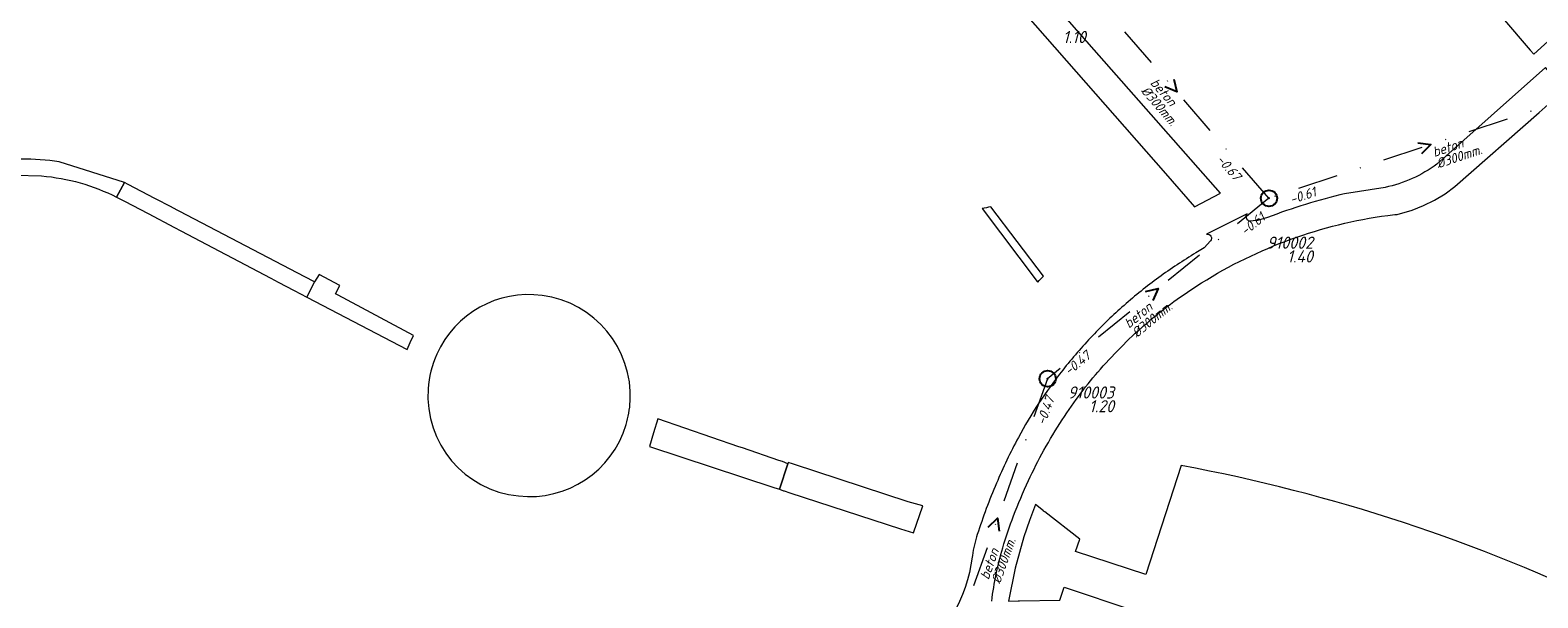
# Model space of a CAD drawing. Extents: x 148869 to 161638, y 453607 to 469810.
# Tile 686 of 1056: x 154091 to 154277, y 467904 to 467974. Entities that reach past the tile are written whole.
import ezdxf
from ezdxf.enums import TextEntityAlignment as Align

# ---------------------------------------------------------------- set-up
doc = ezdxf.new("R2010")
doc.units = 0
doc.header["$PDMODE"] = 32
doc.header["$PDSIZE"] = 2
doc.linetypes.add('RI-VWA', pattern=[11, 5, -3, 0, -3])
doc.layers.get('0').update_dxf_attribs({"linetype": 'CONTINUOUS'})
for name, color, linetype in [('B-OI-RI-BOB-T18-niet meenemen', 252, 'CONTINUOUS'), ('B-OI-RI-DIAMETER-T18-niet meenemen', 252, 'CONTINUOUS'), ('B-OI-RI-MATERIAAL-T18-niet meenemen', 252, 'CONTINUOUS'), ('B-OI-RI-STROOMRICHTING-S-niet meenemen', 252, 'CONTINUOUS'), ('B-OI-RI-VWA_PUTDEKSELHOOGTE-T25-niet meenemen', 252, 'CONTINUOUS'), ('gs dwa', 252, 'CONTINUOUS')]:
    doc.layers.add(name, color=color, linetype=linetype)
for name, color, linetype, lineweight in [('B-OI-RI-VWA_TRANSPORTLEIDING-G-niet meenemen', 252, 'RI-VWA', 18), ('B-RO-VH-VERHARDING_ASFALT-GV', 251, 'CONTINUOUS', 18), ('B-RO-VH-VERHARDING_OPEN-GV', 251, 'CONTINUOUS', 18), ('B-RO-VH-VERHARDING_STRAATBAKSTEEN-GV', 251, 'CONTINUOUS', 18)]:
    doc.layers.add(name, color=color, linetype=linetype, lineweight=lineweight)
doc.styles.add('iso15', font='ISO.shx', dxfattribs={"oblique": 15})
doc.styles.add('NLCS-ISO-M750_CURSIEF', font='NLCS-ISO.ttf', dxfattribs={"oblique": 15})

# ---------------------------------------------------------------- blocks, each defined once
blk = doc.blocks.new('ACMAP_ANN_TEMPLATE_diam')
at = {"color": 0, "linetype": 'ByBlock', "style": 'iso15', "oblique": 15}
blk.add_attdef('diam', (0.5, -1.3), '', height=1.2, dxfattribs=at)
blk = doc.blocks.new('ACMAP_ANN_TEMPLATE_mat')
at = {"color": 0, "linetype": 'ByBlock', "style": 'iso15', "oblique": 15}
blk.add_attdef('mat', (0.5, 0.2), '', height=1.2, dxfattribs=at)
blk = doc.blocks.new('ACMAP_ANN_TEMPLATE_nap-l')
at = {"color": 0, "linetype": 'ByBlock', "style": 'iso15', "oblique": 15}
blk.add_attdef('nap-l', (3.3, 0.2), '', height=1.2, dxfattribs=at)
blk = doc.blocks.new('ACMAP_ANN_TEMPLATE_nap-r')
at = {"color": 0, "linetype": 'ByBlock', "style": 'iso15', "oblique": 15}
blk.add_attdef('nap-r', text='', height=1.2, dxfattribs=at).set_placement((-4.1, 0.2), align=Align.RIGHT)
blk = doc.blocks.new('ACMAP_ANN_TEMPLATE_puth-dwa')
at = {"color": 0, "linetype": 'ByBlock', "style": 'iso15', "oblique": 15}
blk.add_attdef('puth-dwa', text='', height=1.5, dxfattribs=at).set_placement((2.7, 1), align=Align.RIGHT)
blk = doc.blocks.new('ACMAP_ANN_TEMPLATE_putnr-dwa')
at = {"color": 0, "linetype": 'ByBlock', "style": 'iso15', "oblique": 15}
blk.add_attdef('putnr-dwa', text='', height=1.5, dxfattribs=at).set_placement((2.7, 2.7), align=Align.RIGHT)

msp = doc.modelspace()

# ---------------------------------------------------------------- linework, layer by layer
at = {"layer": 'B-OI-RI-STROOMRICHTING-S-niet meenemen'}
for points in [[(154232.24, 467967.97), (154232.64, 467966.41), (154231.15, 467967.02)], [(154262.42, 467960.12), (154264.01, 467959.89), (154262.87, 467958.75)], [(154228.77, 467941.74), (154230.34, 467942.09), (154229.68, 467940.63)], [(154209.32, 467912.59), (154210.48, 467913.7), (154210.67, 467912.11)]]:
    msp.add_lwpolyline(points, dxfattribs=at)
at = {"layer": 'B-OI-RI-VWA_TRANSPORTLEIDING-G-niet meenemen'}
for p, q in [((154244.02, 467953.25), (154221.25, 467979.56)), ((154284, 467966.53), (154244.02, 467953.25)), ((154244.02, 467953.25), (154216.66, 467930.94)), ((154216.66, 467930.94), (154204.3, 467896.47))]:
    msp.add_line(p, q, dxfattribs=at)
at = {"layer": 'B-RO-VH-VERHARDING_ASFALT-GV', "flags": 128}
for points in [[(154204.12, 467988.2), (154204.12, 467988.18), (154210.57, 467979.82), (154210.57, 467979.81), (154213.92, 467976.01), (154231.24, 467956.32), (154234.82, 467952.19), (154238.04, 467953.9), (154212.33, 467983.11), (154212.02, 467983.61), (154208.06, 467989.14), (154178.18, 468023.03), (154147.58, 468057.81), (154142.74, 468053.62)], [(154268.82, 467979.13), (154269.69, 467979.32), (154276.32, 467971.57), (154276.76, 467971.06), (154281.17, 467975.07), (154275.4, 467981.69)], [(154259.88, 467951.26), (154261.71, 467951.79), (154263.13, 467952.34), (154264.49, 467953.01), (154265.78, 467953.8), (154267.01, 467954.7), (154277.42, 467963.86), (154278.53, 467964.83), (154280.53, 467966.64), (154278.2, 467969.44), (154264.78, 467957.48)], [(154085.2, 467957.65), (154080.65, 467956.94), (154081.03, 467954.89), (154083.94, 467955.41), (154086.43, 467955.85), (154086.93, 467955.9), (154089.04, 467956.09), (154092.32, 467956.02)], [(154101.58, 467953.39), (154102.55, 467955.21), (154094.47, 467957.75)], [(154258.37, 467954.6), (154253.37, 467953.81)], [(154208.55, 467951.97), (154215.38, 467942.98), (154215.45, 467942.89)], [(154216.15, 467943.62), (154209.63, 467952.2)], [(154241.31, 467951.32), (154236.3, 467948.8)], [(154243.82, 467950.87), (154242.6, 467950.49), (154241.54, 467950.41)], [(154236.79, 467947.98), (154236.02, 467947.12), (154234.99, 467946.5)], [(154207.36, 467909.1), (154207.33, 467908.87)]]:
    msp.add_lwpolyline(points, dxfattribs=at)
at = {"layer": 'B-RO-VH-VERHARDING_ASFALT-GV'}
for points in [[(154094.47, 467957.75, 0.083602), (154085.2, 467957.65)], [(154264.78, 467957.48, -0.108396), (154258.37, 467954.6)], [(154092.32, 467956.02, -0.095754), (154101.58, 467953.39)], [(154253.37, 467953.81, 0.03286), (154243.82, 467950.87)], [(154209.63, 467952.2, -0.023845), (154208.55, 467951.97)], [(154235.67, 467942.78, -0.106427), (154258.69, 467951.14)], [(154241.54, 467950.41, -0.437017), (154241.31, 467951.32)], [(154258.69, 467951.14, -0.005062), (154259.88, 467951.26)], [(154236.3, 467948.8, -0.710531), (154236.79, 467947.98)], [(154234.99, 467946.5, 0.022965), (154230.4, 467943.46)], [(154215.45, 467942.89, -0.004896), (154216.15, 467943.62)], [(154230.4, 467943.46, 0.022999), (154226.1, 467940.01)], [(154232.27, 467940.47, -0.020491), (154235.67, 467942.78)], [(154154.19, 467941.23, 0.333073), (154141.16, 467933.98)], [(154165.06, 467928.15, 0.391447), (154154.19, 467941.23)], [(154226.1, 467940.01, 0.023152), (154222.21, 467936.26)], [(154229.03, 467937.91, -0.018612), (154232.27, 467940.47)], [(154222.21, 467936.26, 0.022308), (154218.53, 467932.01)], [(154226.02, 467935.14, -0.01867), (154229.03, 467937.91)], [(154223.19, 467932.13, -0.018535), (154226.02, 467935.14)], [(154141.16, 467933.98, 0.089443), (154140.1, 467929.69)], [(154218.53, 467932.01, 0.022086), (154215.55, 467927.89)], [(154220.77, 467929.16, -0.018539), (154223.19, 467932.13)], [(154140.1, 467929.69, 0.406939), (154151.26, 467916.45)], [(154218.47, 467925.87, -0.01756), (154220.77, 467929.16)], [(154164.56, 467925.26, 0.059379), (154165.06, 467928.15)], [(154215.55, 467927.89, 0.023123), (154213.04, 467923.67)], [(154151.26, 467916.45, 0.363464), (154164.56, 467925.26)], [(154216.21, 467922.12, -0.017637), (154218.47, 467925.87)], [(154213.04, 467923.67, 0.022832), (154210.33, 467918.01)], [(154214.29, 467918.34, -0.017697), (154216.21, 467922.12)], [(154210.33, 467918.01, 0.021672), (154207.97, 467911.69)], [(154212.45, 467913.99, -0.017755), (154214.29, 467918.34)], [(154211.11, 467910.03, -0.020686), (154212.45, 467913.99)], [(154207.61, 467910.41, 0.020697), (154207.36, 467909.1)], [(154207.97, 467911.69, 0.020893), (154207.61, 467910.41)], [(154207.33, 467908.87, -0.198374), (154199.94, 467895.98)], [(154210.3, 467906.77, -0.020292), (154211.11, 467910.03)], [(154209.75, 467903.45, -0.020556), (154210.3, 467906.77)]]:
    msp.add_lwpolyline(points, format="xyb", dxfattribs=at)
at = {"layer": 'B-RO-VH-VERHARDING_ASFALT-GV', "flags": 128}
for points in [[(154128.95, 467941.28), (154128.62, 467941.45), (154129.19, 467942.47), (154126.62, 467943.81), (154126.04, 467942.9), (154125.09, 467941.03), (154137.5, 467934.55), (154137.88, 467935.43), (154138.27, 467936.29)], [(154167.96, 467924.27), (154167.46, 467922.55), (154182.81, 467917.5), (154183.5, 467917.27), (154184.55, 467920.43), (154183.87, 467920.69), (154183.42, 467920.84), (154178.96, 467922.38), (154178.51, 467922.53), (154168.46, 467925.98)]]:
    msp.add_lwpolyline(points, close=True, dxfattribs=at)
at = {"layer": 'B-RO-VH-VERHARDING_OPEN-GV', "flags": 128}
for points in [[(154126.04, 467942.9), (154124.84, 467943.53), (154123.04, 467944.47), (154108.46, 467952.11), (154108.42, 467952.14), (154106.3, 467953.24), (154103.03, 467954.96), (154102.55, 467955.21), (154101.58, 467953.39), (154102.55, 467952.88), (154105.47, 467951.35), (154108.73, 467949.64), (154109.52, 467949.22), (154120.64, 467943.37), (154121.56, 467942.89), (154123.55, 467941.84), (154125.09, 467941.03)], [(154185.11, 467920.42), (154184.6, 467920.59), (154184.55, 467920.43), (154183.5, 467917.27), (154184.02, 467917.09), (154184.08, 467917.07), (154184.78, 467916.85), (154198.47, 467912.4), (154200.09, 467911.87), (154201.25, 467915.24), (154199.43, 467915.72), (154185.23, 467920.38)]]:
    msp.add_lwpolyline(points, close=True, dxfattribs=at)
at = {"layer": 'B-RO-VH-VERHARDING_STRAATBAKSTEEN-GV', "flags": 128}
msp.add_lwpolyline([(154233.18, 467920.21), (154228.79, 467906.73), (154220.12, 467909.57), (154220.64, 467911.12), (154216.32, 467914.48), (154216.24, 467914.51), (154216.13, 467914.56), (154216.15, 467914.61), (154215.18, 467915.37), (154214.4, 467913.39), (154213.71, 467911.38), (154212.63, 467907.52), (154211.83, 467903.44), (154213.01, 467903.46), (154213.02, 467903.49), (154213.17, 467903.47), (154218.17, 467903.57), (154218.69, 467905.15), (154227.32, 467902.3), (154222.9, 467888.81)], dxfattribs=at)
at = {"layer": 'B-RO-VH-VERHARDING_STRAATBAKSTEEN-GV'}
msp.add_lwpolyline([(154286.94, 467902.5, 0.066936), (154233.18, 467920.21)], format="xyb", dxfattribs=at)
at = {"layer": 'gs dwa'}
for p in [(154244.02, 467953.25), (154216.66, 467930.94)]:
    msp.add_point(p, dxfattribs=at)

# ---------------------------------------------------------------- block references
at = {"layer": 'B-OI-RI-BOB-T18-niet meenemen'}
ref = msp.add_blockref('ACMAP_ANN_TEMPLATE_nap-l', (154235.15, 467960.36), dxfattribs=dict(at, rotation=310.8745633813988))
ref.add_attrib('nap-l', '-0.67', (154237.46, 467958), dxfattribs={"layer": '0', "color": 0, "linetype": 'ByBlock', "height": 1.2, "rotation": 310.8746, "style": 'NLCS-ISO-M750_CURSIEF', "oblique": 15})
ref = msp.add_blockref('ACMAP_ANN_TEMPLATE_nap-r', (154253.9, 467954.65), dxfattribs=dict(at, rotation=18.37473709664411))
ref.add_attrib('nap-r', '-0.61', dxfattribs={"layer": '0', "color": 0, "linetype": 'ByBlock', "height": 1.2, "rotation": 18.3747, "style": 'NLCS-ISO-M750_CURSIEF', "oblique": 15}).set_placement((154249.95, 467953.54), align=Align.RIGHT)
ref = msp.add_blockref('ACMAP_ANN_TEMPLATE_nap-l', (154238.67, 467946.33), dxfattribs=dict(at, rotation=39.19462768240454))
ref.add_attrib('nap-l', '-0.61', (154241.1, 467948.57), dxfattribs={"layer": '0', "color": 0, "linetype": 'ByBlock', "height": 1.2, "rotation": 39.1946, "style": 'NLCS-ISO-M750_CURSIEF', "oblique": 15})
ref = msp.add_blockref('ACMAP_ANN_TEMPLATE_nap-r', (154225.39, 467935.95), dxfattribs=dict(at, rotation=39.19462768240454))
ref.add_attrib('nap-r', '-0.47', dxfattribs={"layer": '0', "color": 0, "linetype": 'ByBlock', "height": 1.2, "rotation": 39.1946, "style": 'NLCS-ISO-M750_CURSIEF', "oblique": 15}).set_placement((154222.08, 467933.52), align=Align.RIGHT)
ref = msp.add_blockref('ACMAP_ANN_TEMPLATE_nap-l', (154215.4, 467921.93), dxfattribs=dict(at, rotation=70.27355375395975))
ref.add_attrib('nap-l', '-0.47', (154216.33, 467925.1), dxfattribs={"layer": '0', "color": 0, "linetype": 'ByBlock', "height": 1.2, "rotation": 70.2736, "style": 'NLCS-ISO-M750_CURSIEF', "oblique": 15})
at = {"layer": 'B-OI-RI-DIAMETER-T18-niet meenemen'}
ref = msp.add_blockref('ACMAP_ANN_TEMPLATE_diam', (154228.78, 467967.72), dxfattribs=dict(at, rotation=310.8745633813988))
ref.add_attrib('diam', '%%c300mm.', (154228.12, 467966.49), dxfattribs={"layer": '0', "color": 0, "linetype": 'ByBlock', "height": 1.2, "rotation": 310.8746, "style": 'NLCS-ISO-M750_CURSIEF', "oblique": 15})
ref = msp.add_blockref('ACMAP_ANN_TEMPLATE_diam', (154264.04, 467958.01), dxfattribs=dict(at, rotation=18.37473709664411))
ref.add_attrib('diam', '%%c300mm.', (154264.93, 467956.93), dxfattribs={"layer": '0', "color": 0, "linetype": 'ByBlock', "height": 1.2, "rotation": 18.3747, "style": 'NLCS-ISO-M750_CURSIEF', "oblique": 15})
ref = msp.add_blockref('ACMAP_ANN_TEMPLATE_diam', (154226.45, 467936.64), dxfattribs=dict(at, rotation=39.19462768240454))
ref.add_attrib('diam', '%%c300mm.', (154227.66, 467935.95), dxfattribs={"layer": '0', "color": 0, "linetype": 'ByBlock', "height": 1.2, "rotation": 39.1946, "style": 'NLCS-ISO-M750_CURSIEF', "oblique": 15})
ref = msp.add_blockref('ACMAP_ANN_TEMPLATE_diam', (154209.38, 467905.47), dxfattribs=dict(at, rotation=70.27355375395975))
ref.add_attrib('diam', '%%c300mm.', (154210.77, 467905.5), dxfattribs={"layer": '0', "color": 0, "linetype": 'ByBlock', "height": 1.2, "rotation": 70.2736, "style": 'NLCS-ISO-M750_CURSIEF', "oblique": 15})
at = {"layer": 'B-OI-RI-MATERIAAL-T18-niet meenemen'}
ref = msp.add_blockref('ACMAP_ANN_TEMPLATE_mat', (154228.78, 467967.72), dxfattribs=dict(at, rotation=310.8745633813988))
ref.add_attrib('mat', 'beton', (154229.26, 467967.48), dxfattribs={"layer": '0', "color": 0, "linetype": 'ByBlock', "height": 1.2, "rotation": 310.8746, "style": 'NLCS-ISO-M750_CURSIEF', "oblique": 15})
ref = msp.add_blockref('ACMAP_ANN_TEMPLATE_mat', (154264.04, 467958.01), dxfattribs=dict(at, rotation=18.37473709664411))
ref.add_attrib('mat', 'beton', (154264.46, 467958.35), dxfattribs={"layer": '0', "color": 0, "linetype": 'ByBlock', "height": 1.2, "rotation": 18.3747, "style": 'NLCS-ISO-M750_CURSIEF', "oblique": 15})
ref = msp.add_blockref('ACMAP_ANN_TEMPLATE_mat', (154226.45, 467936.64), dxfattribs=dict(at, rotation=39.19462768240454))
ref.add_attrib('mat', 'beton', (154226.71, 467937.11), dxfattribs={"layer": '0', "color": 0, "linetype": 'ByBlock', "height": 1.2, "rotation": 39.1946, "style": 'NLCS-ISO-M750_CURSIEF', "oblique": 15})
ref = msp.add_blockref('ACMAP_ANN_TEMPLATE_mat', (154209.38, 467905.47), dxfattribs=dict(at, rotation=70.27355375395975))
ref.add_attrib('mat', 'beton', (154209.36, 467906.01), dxfattribs={"layer": '0', "color": 0, "linetype": 'ByBlock', "height": 1.2, "rotation": 70.2736, "style": 'NLCS-ISO-M750_CURSIEF', "oblique": 15})
at = {"layer": 'B-OI-RI-VWA_PUTDEKSELHOOGTE-T25-niet meenemen'}
ref = msp.add_blockref('ACMAP_ANN_TEMPLATE_puth-dwa', (154218.67, 467971.44), dxfattribs=at)
ref.add_attrib('puth-dwa', '1.10', dxfattribs={"layer": '0', "color": 0, "linetype": 'ByBlock', "height": 1.5, "style": 'NLCS-ISO-M750_CURSIEF', "oblique": 15}).set_placement((154221.37, 467972.44), align=Align.RIGHT)
ref = msp.add_blockref('ACMAP_ANN_TEMPLATE_putnr-dwa', (154246.75, 467944.31), dxfattribs=at)
ref.add_attrib('putnr-dwa', '910002', dxfattribs={"layer": '0', "color": 0, "linetype": 'ByBlock', "height": 1.5, "style": 'NLCS-ISO-M750_CURSIEF', "oblique": 15}).set_placement((154249.45, 467947.01), align=Align.RIGHT)
ref = msp.add_blockref('ACMAP_ANN_TEMPLATE_puth-dwa', (154246.75, 467944.31), dxfattribs=at)
ref.add_attrib('puth-dwa', '1.40', dxfattribs={"layer": '0', "color": 0, "linetype": 'ByBlock', "height": 1.5, "style": 'NLCS-ISO-M750_CURSIEF', "oblique": 15}).set_placement((154249.45, 467945.31), align=Align.RIGHT)
ref = msp.add_blockref('ACMAP_ANN_TEMPLATE_putnr-dwa', (154222.17, 467925.79), dxfattribs=at)
ref.add_attrib('putnr-dwa', '910003', dxfattribs={"layer": '0', "color": 0, "linetype": 'ByBlock', "height": 1.5, "style": 'NLCS-ISO-M750_CURSIEF', "oblique": 15}).set_placement((154224.87, 467928.49), align=Align.RIGHT)
ref = msp.add_blockref('ACMAP_ANN_TEMPLATE_puth-dwa', (154222.17, 467925.79), dxfattribs=at)
ref.add_attrib('puth-dwa', '1.20', dxfattribs={"layer": '0', "color": 0, "linetype": 'ByBlock', "height": 1.5, "style": 'NLCS-ISO-M750_CURSIEF', "oblique": 15}).set_placement((154224.87, 467926.79), align=Align.RIGHT)

doc.saveas('drawing.dxf')
